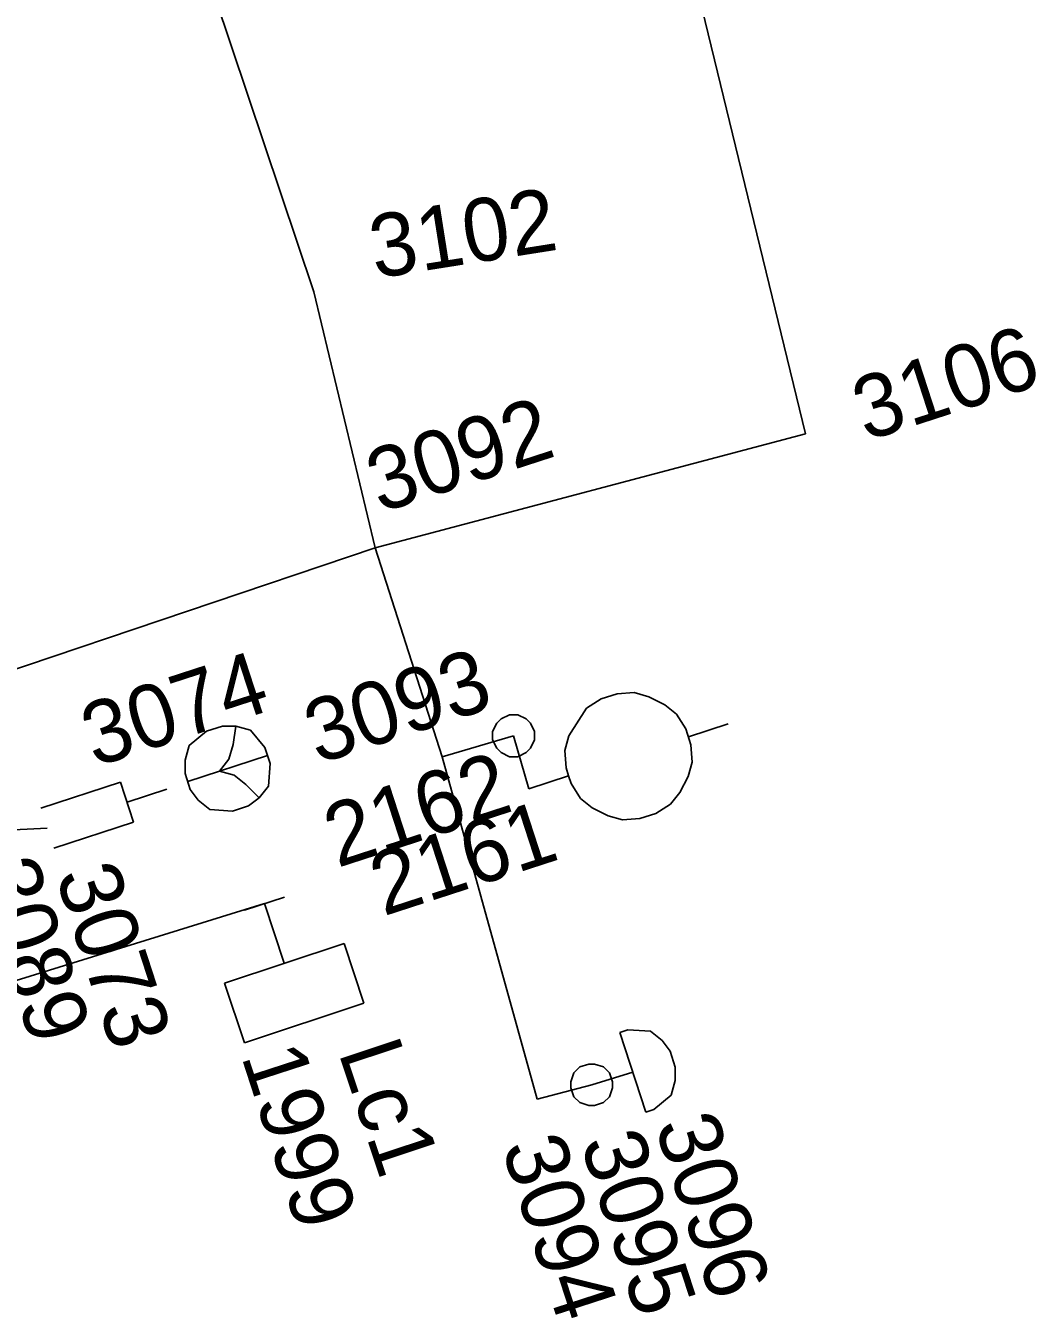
# Model space of a CAD drawing. Extents: x -535557 to -534097, y -1142175 to -1136716.
# Drawn here: x -534454.73 to -534442.68, y -1139512.66 to -1139497.26 of the extents above; entities that cross this region are included whole.
import ezdxf

# ---------------------------------------------------------------- set-up
doc = ezdxf.new("R2010")
doc.units = 0
doc.layers.add('Default', color=7, linetype='Continuous')
doc.layers.add('SS_SZDC', color=7, linetype='Continuous')

# ---------------------------------------------------------------- blocks, each defined once
blk = doc.blocks.new('POINT_DISPLAY')
at = {"layer": 'Default'}
blk.add_line((0, 0), (0, 0), dxfattribs=at)

msp = doc.modelspace()

# ---------------------------------------------------------------- linework, layer by layer
at = {"layer": 'SS_SZDC'}
for p, q in [((-534451.3, -1139500.43), (-534454.59, -1139490.629)), ((-534447.01, -1139495.67), (-534445.439, -1139502.12)), ((-534450.569, -1139503.479), (-534451.3, -1139500.43)), ((-534445.439, -1139502.12), (-534450.569, -1139503.479)), ((-534450.569, -1139503.479), (-534455.05, -1139504.989)), ((-534449.77, -1139505.969), (-534450.569, -1139503.479)), ((-534447.878, -1139505.281), (-534447.687, -1139505.219)), ((-534447.687, -1139505.219), (-534447.482, -1139505.205)), ((-534447.482, -1139505.205), (-534447.308, -1139505.254)), ((-534447.308, -1139505.254), (-534447.119, -1139505.35)), ((-534448.26, -1139505.721), (-534448.052, -1139505.39)), ((-534448.052, -1139505.39), (-534447.878, -1139505.281)), ((-534447.119, -1139505.35), (-534446.978, -1139505.462)), ((-534449.17, -1139505.669), (-534449.12, -1139505.569)), ((-534449.12, -1139505.569), (-534449.07, -1139505.519)), ((-534449.07, -1139505.519), (-534448.97, -1139505.469)), ((-534448.97, -1139505.469), (-534448.87, -1139505.469)), ((-534448.87, -1139505.469), (-534448.77, -1139505.519)), ((-534448.77, -1139505.519), (-534448.72, -1139505.569)), ((-534448.72, -1139505.569), (-534448.67, -1139505.669)), ((-534446.978, -1139505.462), (-534446.868, -1139505.636)), ((-534452.786, -1139505.837), (-534452.579, -1139505.665)), ((-534452.579, -1139505.665), (-534452.389, -1139505.603)), ((-534452.389, -1139505.603), (-534452.231, -1139505.604)), ((-534452.264, -1139505.825), (-534452.231, -1139505.604)), ((-534452.231, -1139505.604), (-534452.057, -1139505.653)), ((-534452.057, -1139505.653), (-534451.885, -1139505.86)), ((-534449.77, -1139505.969), (-534448.92, -1139505.719)), ((-534449.17, -1139505.769), (-534449.17, -1139505.669)), ((-534448.92, -1139505.719), (-534448.739, -1139506.35)), ((-534448.67, -1139505.669), (-534448.67, -1139505.769)), ((-534448.309, -1139505.894), (-534448.26, -1139505.721)), ((-534446.868, -1139505.636), (-534446.806, -1139505.827)), ((-534446.837, -1139505.731), (-534446.362, -1139505.577)), ((-534452.835, -1139506.011), (-534452.786, -1139505.837)), ((-534452.313, -1139505.999), (-534452.264, -1139505.825)), ((-534451.885, -1139505.86), (-534451.823, -1139506.05)), ((-534449.12, -1139505.869), (-534449.17, -1139505.769)), ((-534449.07, -1139505.919), (-534449.12, -1139505.869)), ((-534448.72, -1139505.869), (-534448.77, -1139505.919)), ((-534448.67, -1139505.769), (-534448.72, -1139505.869)), ((-534446.806, -1139505.827), (-534446.792, -1139506.032)), ((-534452.836, -1139506.169), (-534452.835, -1139506.011)), ((-534451.854, -1139505.955), (-534452.805, -1139506.264)), ((-534452.425, -1139506.14), (-534452.313, -1139505.999)), ((-534448.64, -1139510.049), (-534449.77, -1139505.969)), ((-534448.97, -1139505.969), (-534449.07, -1139505.919)), ((-534448.87, -1139505.969), (-534448.97, -1139505.969)), ((-534448.77, -1139505.919), (-534448.87, -1139505.969)), ((-534448.295, -1139506.1), (-534448.309, -1139505.894)), ((-534446.792, -1139506.032), (-534446.841, -1139506.206)), ((-534452.774, -1139506.359), (-534452.836, -1139506.169)), ((-534452.425, -1139506.14), (-534452.251, -1139506.189)), ((-534452.251, -1139506.189), (-534452.11, -1139506.301)), ((-534451.823, -1139506.05), (-534451.841, -1139506.319)), ((-534448.264, -1139506.195), (-534448.295, -1139506.1)), ((-534454.557, -1139506.582), (-534453.606, -1139506.273)), ((-534453.606, -1139506.273), (-534453.451, -1139506.748)), ((-534452.11, -1139506.301), (-534451.953, -1139506.46)), ((-534451.841, -1139506.319), (-534451.953, -1139506.46)), ((-534448.739, -1139506.35), (-534448.264, -1139506.195)), ((-534448.233, -1139506.29), (-534448.264, -1139506.195)), ((-534448.124, -1139506.465), (-534448.233, -1139506.29)), ((-534446.841, -1139506.206), (-534446.937, -1139506.395)), ((-534453.528, -1139506.51), (-534453.053, -1139506.356)), ((-534452.68, -1139506.486), (-534452.774, -1139506.359)), ((-534452.539, -1139506.598), (-534452.68, -1139506.486)), ((-534451.953, -1139506.46), (-534452.08, -1139506.554)), ((-534447.982, -1139506.577), (-534448.124, -1139506.465)), ((-534446.937, -1139506.395), (-534447.049, -1139506.536)), ((-534452.27, -1139506.616), (-534452.539, -1139506.598)), ((-534452.08, -1139506.554), (-534452.27, -1139506.616)), ((-534447.793, -1139506.673), (-534447.982, -1139506.577)), ((-534447.224, -1139506.646), (-534447.414, -1139506.707)), ((-534447.049, -1139506.536), (-534447.224, -1139506.646)), ((-534453.451, -1139506.748), (-534454.402, -1139507.057)), ((-534447.62, -1139506.722), (-534447.793, -1139506.673)), ((-534447.414, -1139506.707), (-534447.62, -1139506.722)), ((-534455.039, -1139506.85), (-534454.479, -1139506.819)), ((-534456.47, -1139509.139), (-534451.89, -1139507.719)), ((-534451.652, -1139507.641), (-534452.127, -1139507.798)), ((-534451.89, -1139507.719), (-534451.653, -1139508.431)), ((-534450.941, -1139508.195), (-534452.365, -1139508.668)), ((-534450.705, -1139508.907), (-534450.941, -1139508.195)), ((-534452.365, -1139508.668), (-534452.128, -1139509.379)), ((-534452.128, -1139509.379), (-534450.705, -1139508.907)), ((-534447.559, -1139509.223), (-534447.654, -1139509.254)), ((-534447.654, -1139509.254), (-534447.345, -1139510.205)), ((-534447.29, -1139509.241), (-534447.559, -1139509.223)), ((-534447.149, -1139509.353), (-534447.29, -1139509.241)), ((-534447.055, -1139509.48), (-534447.149, -1139509.353)), ((-534446.993, -1139509.67), (-534447.055, -1139509.48)), ((-534448.202, -1139509.738), (-534448.131, -1139509.667)), ((-534448.131, -1139509.667), (-534448.025, -1139509.632)), ((-534448.025, -1139509.632), (-534447.954, -1139509.632)), ((-534447.5, -1139509.729), (-534447.989, -1139509.879)), ((-534447.954, -1139509.632), (-534447.848, -1139509.667)), ((-534447.848, -1139509.667), (-534447.777, -1139509.738)), ((-534446.994, -1139509.828), (-534446.993, -1139509.67)), ((-534447.989, -1139509.879), (-534448.64, -1139510.049)), ((-534448.237, -1139509.844), (-534448.202, -1139509.738)), ((-534448.237, -1139509.915), (-534448.237, -1139509.844)), ((-534447.777, -1139509.738), (-534447.742, -1139509.844)), ((-534447.742, -1139509.844), (-534447.742, -1139509.915)), ((-534447.043, -1139510.002), (-534446.994, -1139509.828)), ((-534448.202, -1139510.021), (-534448.237, -1139509.915)), ((-534448.131, -1139510.092), (-534448.202, -1139510.021)), ((-534447.777, -1139510.021), (-534447.848, -1139510.092)), ((-534447.742, -1139509.915), (-534447.777, -1139510.021)), ((-534447.25, -1139510.174), (-534447.043, -1139510.002)), ((-534448.025, -1139510.127), (-534448.131, -1139510.092)), ((-534447.954, -1139510.127), (-534448.025, -1139510.127)), ((-534447.848, -1139510.092), (-534447.954, -1139510.127)), ((-534447.345, -1139510.205), (-534447.25, -1139510.174))]:
    msp.add_line(p, q, dxfattribs=at)

# ---------------------------------------------------------------- block references
for p in [(-534451.3, -1139500.43), (-534445.439, -1139502.12), (-534450.569, -1139503.479), (-534448.92, -1139505.719), (-534448.92, -1139505.719), (-534449.77, -1139505.969), (-534452.329, -1139506.11), (-534448.739, -1139506.35), (-534454.479, -1139506.819), (-534451.89, -1139507.719), (-534447.5, -1139509.729), (-534447.989, -1139509.879), (-534447.989, -1139509.879), (-534448.64, -1139510.049)]:
    msp.add_blockref('POINT_DISPLAY', p, dxfattribs=at)

# ---------------------------------------------------------------- texts
for s, rotation, p in [('3102', 9, (-534450.571, -1139500.271)), ('3106', 18, (-534444.72, -1139502.212)), ('3092', 18, (-534450.514, -1139503.068)), ('3074', 18, (-534453.913, -1139506.096)), ('3093', 18, (-534451.255, -1139506.061)), ('2162', 18, (-534451.021, -1139507.296)), ('2161', 18, (-534450.472, -1139507.873)), ('3089', 288, (-534455.345, -1139507.317)), ('3073', 288, (-534454.385, -1139507.382)), ('Lc1', 288.3756, (-534451.012, -1139509.489)), ('1999', 288, (-534452.17, -1139509.535)), ('3096', 288, (-534447.242, -1139510.362)), ('3094', 288, (-534449.068, -1139510.619)), ('3095', 288, (-534448.129, -1139510.567))]:
    msp.add_text(s, height=0.75, rotation=rotation, dxfattribs=at).set_placement(p)

doc.saveas('drawing.dxf')
